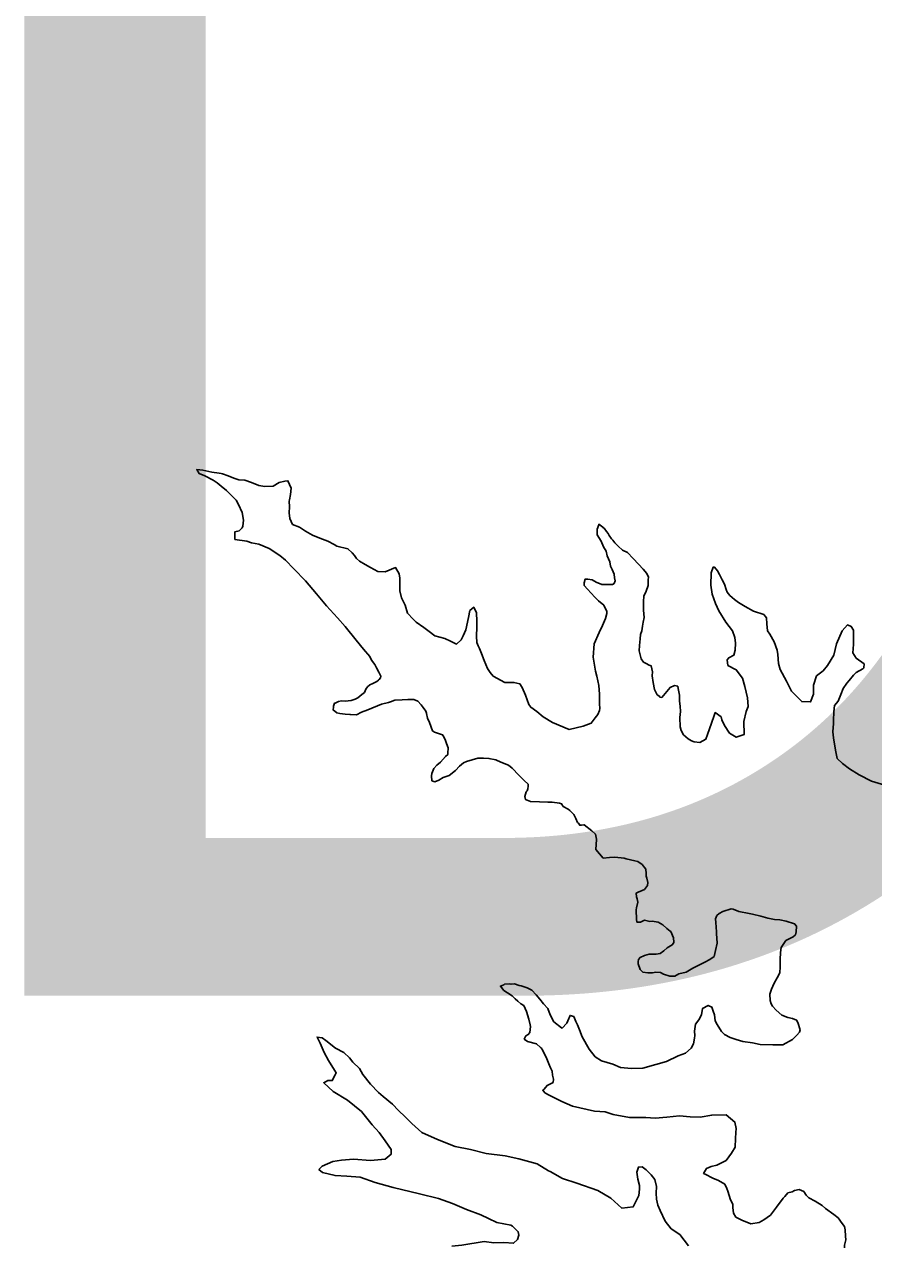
# Model space of a CAD drawing. Extents: x 31699 to 244310, y -8841 to 11474.
# Drawn here: x 93419.1 to 93559.4, y -4360.7 to -4159 of the extents above; entities that cross this region are included whole.
import ezdxf

# ---------------------------------------------------------------- set-up
doc = ezdxf.new("R2010")
doc.units = 0
doc.layers.add('Level 48', color=7, linetype='Continuous')
doc.layers.add('R_Draft', color=7, linetype='Continuous')

msp = doc.modelspace()

# ---------------------------------------------------------------- linework, layer by layer
at = {"layer": 'R_Draft'}
for points in [[(93452.77, -4233.6), (93451.83, -4233.28), (93451.63, -4233.22), (93451.3, -4233.15), (93450.09, -4232.97), (93448.62, -4232.66), (93447.61, -4232.54), (93448.02, -4233.2), (93448.96, -4233.59), (93450.31, -4234.3), (93450.98, -4234.76), (93451.66, -4235.29), (93452.54, -4236.01), (93453.21, -4236.74), (93453.42, -4236.87), (93454.09, -4237.59), (93454.5, -4238.32), (93455.12, -4239.65), (93455.34, -4240.92), (93455.22, -4241.92), (93455.09, -4242.19), (93454.63, -4242.66), (93453.9, -4242.81), (93453.91, -4244.08), (93455.85, -4244.39), (93456.66, -4244.64), (93457.86, -4244.89), (93459.54, -4245.6), (93461.3, -4246.72), (93462.24, -4247.51), (93463.66, -4248.96), (93465.56, -4250.94), (93467.39, -4253.05), (93469.02, -4255.03), (93470.85, -4257.01), (93472.14, -4258.46), (93473.91, -4260.71), (93475.13, -4262.23), (93476.21, -4263.42), (93476.49, -4264.02), (93477.03, -4264.74), (93477.31, -4265.28), (93477.65, -4266.01), (93477.99, -4266.67), (93477.93, -4266.94), (93477.73, -4267.21), (93477.6, -4267.34), (93477.34, -4267.55), (93476.67, -4267.89), (93476.21, -4268.1), (93475.81, -4268.44), (93475.55, -4268.84), (93475.29, -4269.38), (93474.89, -4269.72), (93474.23, -4270.26), (93473.77, -4270.47), (93473.1, -4270.68), (93472.1, -4270.82), (93471.5, -4270.77), (93471.03, -4270.84), (93470.37, -4271.18), (93470.37, -4271.12), (93470.18, -4271.65), (93470.18, -4271.79), (93470.12, -4272.25), (93470.72, -4272.71), (93471.26, -4272.84), (93472.13, -4272.96), (93472.87, -4273.02), (93473, -4273.02), (93474, -4273.07), (93474.8, -4272.59), (93475.86, -4272.24), (93476.53, -4271.97), (93477.46, -4271.55), (93478.12, -4271.28), (93479.25, -4271), (93479.58, -4270.92), (93480.32, -4270.65), (93481.52, -4270.56), (93482.45, -4270.55), (93483.45, -4270.54), (93484.13, -4270.8), (93484.67, -4271.39), (93485.01, -4271.85), (93485.42, -4272.45), (93485.55, -4272.78), (93485.56, -4272.85), (93485.7, -4273.58), (93486.04, -4274.31), (93486.53, -4275.71), (93486.87, -4275.9), (93488.21, -4276.35), (93488.41, -4276.68), (93488.69, -4277.28), (93488.83, -4277.81), (93489.1, -4278.48), (93489.11, -4278.68), (93489.05, -4279.21), (93489.05, -4279.62), (93488.66, -4279.95)], [(93514.85, -4254.94), (93515.33, -4256.01), (93515.33, -4256.34), (93515.14, -4257.15), (93514.62, -4258.29), (93514.04, -4259.43), (93513.26, -4261.31), (93513.09, -4263.52), (93513.45, -4265.85), (93513.66, -4266.65), (93514.02, -4268.19), (93514.11, -4269.65), (93514.13, -4271.26), (93514.2, -4271.99), (93514.14, -4272.33), (93513.82, -4273), (93513.42, -4273.54), (93512.77, -4274.42), (93511.44, -4274.9), (93509.1, -4275.47), (93506.35, -4274.3), (93504.8, -4273.39), (93503.79, -4272.53), (93502.78, -4271.81), (93502.44, -4271.35), (93501.88, -4269.82), (93501.33, -4268.56), (93500.99, -4267.96), (93499.98, -4267.71), (93498.51, -4267.73), (93496.56, -4266.68), (93496.09, -4266.09), (93495.61, -4265.43), (93495.06, -4264.1), (93494.64, -4262.9), (93494.3, -4262.11), (93494.09, -4261.64), (93493.88, -4261.11), (93493.8, -4260.04), (93493.8, -4259.84), (93493.85, -4258.77), (93493.84, -4257.84), (93493.84, -4257.57), (93493.82, -4256.23), (93493.34, -4255.3), (93492.68, -4255.85), (93492.49, -4256.98), (93492.05, -4259), (93491.6, -4260), (93491.27, -4260.68), (93490.48, -4261.36), (93489.54, -4260.9), (93488.6, -4260.45), (93486.92, -4260), (93485.98, -4259.28), (93485.1, -4258.62), (93483.82, -4257.77), (93483.35, -4257.24), (93482.4, -4256.25), (93482.05, -4254.92), (93481.43, -4253.73), (93481.15, -4252.59), (93481.14, -4251.79), (93481.12, -4250.46), (93481.04, -4249.79), (93480.43, -4248.73), (93478.7, -4249.42), (93477.5, -4249.37), (93476.29, -4248.72), (93475.41, -4248.2), (93474.47, -4247.67), (93473.99, -4247.21), (93473.65, -4246.75), (93473.25, -4246.29), (93472.57, -4245.63), (93470.76, -4245.19), (93470.29, -4244.92), (93469.28, -4244.4), (93467.94, -4243.89), (93466.73, -4243.37), (93465.58, -4242.72), (93464.57, -4242.06), (93463.43, -4241.61), (93462.95, -4240.61), (93462.87, -4239.68), (93462.93, -4238.68), (93462.85, -4237.74), (93462.91, -4237.54), (93463.1, -4236.67), (93463.22, -4235.6), (93462.67, -4234.4), (93462.14, -4234.48), (93461.2, -4234.69), (93460.21, -4235.31), (93458.87, -4235.32), (93457.87, -4235.2), (93456.66, -4234.69), (93455.52, -4234.3), (93454.58, -4234.25), (93453.71, -4233.99), (93452.77, -4233.6)], [(93535.57, -4276.11), (93534.75, -4274.79), (93534.34, -4273.86), (93534.2, -4273.39), (93533.25, -4272.67), (93532.99, -4273.34), (93532.28, -4275.35), (93531.96, -4276.29), (93531.71, -4277.1), (93531.17, -4277.37), (93530.71, -4277.65), (93529.77, -4277.53), (93529.3, -4277.33), (93528.77, -4277.01), (93528.02, -4276.35), (93527.61, -4275.62), (93527.47, -4275.02), (93527.38, -4273.48), (93527.5, -4272.48), (93527.42, -4271.61), (93527.35, -4270.81), (93527.34, -4270.14), (93527.33, -4269.81), (93527.12, -4268.68), (93527.05, -4268.34), (93526.51, -4268.22), (93525.78, -4268.56), (93524.4, -4270.18), (93524.06, -4270.12), (93524.06, -4270.05), (93523.66, -4269.73), (93523.18, -4268.86), (93522.96, -4267.73), (93522.82, -4266.6), (93522.87, -4265.93), (93522.66, -4264.99), (93522.33, -4264.87), (93521.85, -4264.6), (93521.38, -4264.34), (93520.98, -4263.81), (93520.76, -4262.95), (93520.69, -4262.48), (93520.75, -4261.61), (93520.86, -4260.48), (93520.92, -4259.81), (93521.12, -4259.2), (93521.24, -4258.4), (93521.36, -4257.73), (93521.49, -4256.99), (93521.4, -4255.79), (93521.39, -4254.79), (93521.38, -4254.32), (93521.44, -4253.45), (93521.83, -4252.64), (93522.15, -4251.71), (93522.14, -4250.77), (93522.2, -4250.3), (93521.92, -4249.7), (93521.31, -4248.98), (93520.57, -4248.19), (93519.69, -4247.26), (93518.74, -4246.27), (93517.93, -4245.88), (93517.19, -4245.22), (93516.65, -4244.63), (93516.31, -4244.23), (93516.1, -4243.97), (93515.7, -4243.44), (93515.56, -4243.11), (93515.29, -4242.78), (93514.88, -4242.25), (93514.68, -4242.12), (93514.68, -4242.05), (93514, -4241.59), (93514, -4241.66), (93513.75, -4242.4), (93513.76, -4243.33), (93514.37, -4244.39), (93514.79, -4245.32), (93515.2, -4246.05), (93515.41, -4246.79), (93515.82, -4247.78), (93515.96, -4248.51), (93516.24, -4249.05), (93516.52, -4249.84), (93516.59, -4250.44), (93516.73, -4250.91), (93516.54, -4251.38), (93516.27, -4251.52), (93515.47, -4251.53), (93514.53, -4251.54), (93513.59, -4251.15), (93512.92, -4250.76), (93512.18, -4250.64), (93511.78, -4250.64), (93511.59, -4251.25), (93511.6, -4251.71), (93512.14, -4252.31), (93513.36, -4253.63), (93513.97, -4254.22), (93514.85, -4254.94)], [(93561.27, -4284.65), (93559.05, -4284.01), (93557.03, -4282.97), (93555.42, -4281.99), (93554.27, -4281.07), (93553.39, -4280.28), (93553.11, -4278.88), (93552.75, -4276.88), (93552.67, -4275.88), (93552.78, -4274.48), (93552.77, -4274.01), (93552.82, -4272.54), (93552.94, -4271.53), (93553.53, -4270.79), (93553.99, -4269.72), (93554.37, -4268.71), (93554.96, -4267.83), (93555.36, -4267.36), (93556.08, -4266.48), (93556.54, -4266.07), (93557.61, -4265.46), (93557.8, -4265.32), (93557.86, -4264.65), (93556.51, -4263.67), (93555.97, -4262.81), (93556.02, -4262.14), (93556.08, -4261.4), (93556.07, -4260.33), (93556.05, -4259.06), (93555.71, -4258.47), (93555.1, -4258.21), (93554.18, -4259.16), (93553.28, -4261.31), (93552.83, -4263.18), (93551.79, -4264.93), (93551.06, -4265.81), (93549.94, -4266.63), (93549.49, -4268.17), (93549.44, -4269.64), (93548.99, -4270.92), (93547.52, -4270.87), (93545.83, -4269.16), (93545.01, -4267.5), (93543.98, -4265.57), (93543.7, -4264.58), (93543.55, -4263.11), (93543.47, -4262.37), (93542.98, -4260.98), (93542.23, -4259.72), (93541.89, -4259.19), (93541.74, -4258.05), (93541.73, -4257.05), (93541.25, -4256.46), (93539.58, -4255.95), (93538.16, -4255.16), (93537.09, -4254.51), (93536.41, -4253.98), (93535.67, -4253.33), (93535.19, -4252.8), (93535.05, -4252.33), (93534.77, -4251.47), (93534.36, -4250.74), (93533.95, -4249.87), (93533.61, -4249.28), (93533.13, -4248.68), (93532.87, -4248.69), (93532.55, -4249.63), (93532.51, -4251.63), (93532.72, -4253.1), (93533.28, -4254.69), (93533.83, -4255.89), (93534.99, -4257.74), (93536.08, -4259.2), (93536.49, -4260.26), (93536.57, -4261.2), (93536.52, -4262.4), (93536.33, -4263.21), (93535.47, -4263.62), (93535.21, -4263.96), (93535.29, -4264.89), (93536.7, -4265.61), (93537.72, -4267), (93538.14, -4268.39), (93538.56, -4270.26), (93538.65, -4271.66), (93538.33, -4272.53), (93537.95, -4274.14), (93538.04, -4276.28), (93536.71, -4276.76), (93535.57, -4276.11)], [(93488.66, -4279.95), (93487.87, -4280.9), (93487.27, -4281.38), (93486.74, -4281.92), (93486.42, -4282.72), (93486.36, -4283.13), (93486.44, -4283.93), (93486.91, -4284.12), (93487.57, -4283.84), (93488.3, -4283.43), (93489.3, -4283.09), (93490.36, -4282.27), (93491.01, -4281.53), (93491.68, -4280.98), (93492.14, -4280.78), (93494, -4280.22), (93494.54, -4280.21), (93494.94, -4280.2), (93495.87, -4280.26), (93497.01, -4280.51), (93497.82, -4280.9), (93499.1, -4281.35), (93499.7, -4281.88), (93500.79, -4283), (93501.67, -4283.92), (93502.34, -4284.51), (93502.35, -4284.85), (93502.29, -4285.25), (93502.16, -4285.58), (93502.03, -4285.79), (93501.77, -4286.53), (93501.91, -4287.06), (93502.72, -4287.38), (93504.19, -4287.43), (93505.59, -4287.48), (93506.32, -4287.47), (93507.53, -4287.65), (93507.86, -4287.78), (93508.14, -4288.18), (93508.94, -4288.63), (93509.21, -4288.83), (93509.89, -4289.49), (93510.23, -4290.15), (93510.51, -4290.82), (93510.65, -4290.95), (93510.85, -4291.28), (93511.12, -4291.28), (93511.58, -4291.2), (93512.87, -4292.19), (93513.48, -4292.78), (93513.62, -4293.58), (93513.62, -4293.65), (93513.56, -4294.45), (93513.51, -4295.32), (93514.73, -4296.71), (93515.8, -4296.63), (93516.66, -4296.55), (93518.2, -4296.73), (93518.54, -4296.86), (93519.95, -4297.17), (93520.48, -4297.3), (93521.16, -4297.76), (93521.77, -4298.55), (93521.84, -4299.28), (93521.85, -4299.68), (93521.92, -4300.02), (93522.13, -4300.75), (93522.07, -4301.22), (93521.55, -4301.89), (93520.81, -4302.24), (93520.62, -4302.31), (93520.15, -4302.51), (93520.23, -4303.11), (93520.36, -4303.45), (93520.44, -4303.98), (93520.25, -4304.92), (93520.19, -4305.25), (93520.21, -4306.86), (93520.28, -4307.26), (93520.41, -4307.32), (93520.88, -4307.31), (93521.55, -4306.97), (93522.42, -4307.16), (93522.82, -4307.15), (93523.82, -4307.27), (93524.56, -4307.73), (93525.24, -4308.32), (93525.78, -4308.78), (93525.91, -4308.85), (93526.33, -4309.91), (93526.4, -4310.58), (93526.34, -4310.78), (93526.14, -4311.05), (93525.28, -4311.53), (93524.75, -4312.01), (93524.16, -4312.48), (93523.49, -4312.56), (93522.35, -4312.57), (93521.56, -4312.78), (93520.82, -4313.13), (93520.56, -4313.47)], [(93520.56, -4313.47), (93520.5, -4313.8), (93520.51, -4314.2), (93520.85, -4315.13), (93521.26, -4315.53), (93522.13, -4315.65), (93522.86, -4315.64), (93523.4, -4315.57), (93524.2, -4315.62), (93524.67, -4315.88), (93525.74, -4316.2), (93526.54, -4316.19), (93527.21, -4315.85), (93528.41, -4315.56), (93529.53, -4314.88), (93531.52, -4313.92), (93532.32, -4313.44), (93533.05, -4312.96), (93533.3, -4311.96), (93533.55, -4310.75), (93533.46, -4309.15), (93533.46, -4308.88), (93533.31, -4307.35), (93533.3, -4306.74), (93533.49, -4306.21), (93533.89, -4305.87), (93534.49, -4305.53), (93535.88, -4305.11), (93536.22, -4305.17), (93537.16, -4305.56), (93538.83, -4305.87), (93539.37, -4305.99), (93540.78, -4306.31), (93541.92, -4306.63), (93543.05, -4306.88), (93543.92, -4306.93), (93544.93, -4307.12), (93546.34, -4307.57), (93546.68, -4307.97), (93546.62, -4308.9), (93546.49, -4309.37), (93546.1, -4309.71), (93544.9, -4310.33), (93544.12, -4311.48), (93543.99, -4312.28), (93543.94, -4313.48), (93543.96, -4314.69), (93543.91, -4315.69), (93543.45, -4316.5), (93542.99, -4317.37), (93542.54, -4318.38), (93542.28, -4319.18), (93542.3, -4320.25), (93542.5, -4320.79), (93542.71, -4321.18), (93543.32, -4321.84), (93544.26, -4322.63), (93545.21, -4323.02), (93546.01, -4323.21), (93546.68, -4323.47), (93546.89, -4323.87), (93547.24, -4325.06), (93547.17, -4325.47), (93546.71, -4325.94), (93545.99, -4326.68), (93544.4, -4327.57), (93542.73, -4327.53), (93540.65, -4327.49), (93539.38, -4327.24), (93537.78, -4327), (93536.7, -4326.68), (93535.7, -4326.36), (93534.75, -4325.83), (93534.28, -4325.37), (93533.53, -4324.18), (93533.25, -4323.58), (93533.11, -4322.58), (93532.9, -4321.98), (93532.69, -4321.32), (93532.09, -4321.06), (93531.16, -4321.54), (93530.97, -4322.61), (93530.51, -4323.42), (93529.99, -4324.16), (93529.8, -4325.3), (93529.88, -4326.03), (93529.82, -4326.44), (93529.63, -4327.37), (93529.24, -4328.11), (93528.32, -4328.93), (93527.12, -4329.35), (93525.19, -4330.31), (93523.4, -4330.8), (93521.27, -4331.43), (93519.4, -4331.45), (93517.59, -4331.28), (93516.31, -4330.76), (93514.44, -4330.19), (93513.43, -4329.53), (93512.41, -4328.28), (93511.24, -4326.22)], [(93511.24, -4326.22), (93510.83, -4325.09), (93510.48, -4324.23), (93510.21, -4323.7), (93509.86, -4322.9), (93509.26, -4322.71), (93508.87, -4323.58), (93508.74, -4323.98), (93507.95, -4324.79), (93507.82, -4324.73), (93506.6, -4323.74), (93505.99, -4322.62), (93505.57, -4321.55), (93504.89, -4320.76), (93504.28, -4320.03), (93503.67, -4319.31), (93502.93, -4318.52), (93502.19, -4318.12), (93501.18, -4317.8), (93500.84, -4317.74), (93500.11, -4317.48), (93499.51, -4317.56), (93499.31, -4317.5), (93498.44, -4317.51), (93498.31, -4317.64), (93497.77, -4317.85), (93498.32, -4318.58), (93498.92, -4318.97), (93499.67, -4319.49), (93500.21, -4319.96), (93500.61, -4320.35), (93501.15, -4320.81), (93501.62, -4321.07), (93502.04, -4322.07), (93502.46, -4323.33), (93502.67, -4324.26), (93502.74, -4324.53), (93502.68, -4325), (93502.62, -4325.54), (93502.36, -4325.87), (93501.96, -4326.08), (93501.7, -4326.62), (93502.24, -4327.01), (93503.71, -4327.39), (93504.39, -4327.98), (93504.52, -4328.12), (93504.66, -4328.31), (93505.34, -4329.57), (93505.76, -4330.7), (93506.04, -4331.37), (93506.31, -4331.9), (93506.38, -4332.57), (93506.53, -4333.23), (93506.47, -4333.77), (93506.27, -4333.9), (93505.94, -4334.04), (93505.47, -4334.25), (93505.01, -4334.86), (93504.75, -4335.06), (93505.09, -4335.46), (93505.83, -4335.85), (93507.91, -4336.89), (93509.66, -4337.67), (93513.28, -4338.49), (93515.08, -4338.6), (93516.36, -4339.05), (93519.1, -4339.54), (93521.78, -4339.57), (93523.31, -4339.69), (93525.25, -4339.53), (93527.32, -4339.3), (93529.12, -4339.47), (93530.73, -4339.52), (93532.66, -4339.16), (93535.06, -4339.13), (93536.48, -4340.31), (93536.7, -4341.38), (93536.64, -4342.05), (93536.58, -4343.05), (93536.54, -4344.45), (93535.95, -4345.46), (93535.03, -4346.68), (93533.5, -4347.43), (93532.57, -4347.65), (93531.77, -4347.99), (93531.32, -4348.8), (93531.59, -4348.93), (93532.86, -4349.58), (93533.8, -4349.97), (93534.81, -4350.56), (93535.16, -4351.29), (93535.3, -4351.75), (93535.78, -4353.15), (93536.13, -4353.88), (93536.13, -4354.41), (93536.28, -4355.35), (93536.62, -4356.01), (93537.63, -4356.53), (93539.11, -4357.11), (93540.51, -4356.89), (93541.24, -4356.48)], [(93528.8, -4360.73), (93527.37, -4358.88), (93525.96, -4357.96), (93524.94, -4356.7), (93524.12, -4354.91), (93523.77, -4354.05), (93523.56, -4353.05), (93523.48, -4352.05), (93523.53, -4350.98), (93523.25, -4349.78), (93522.64, -4349.05), (93521.82, -4348.19), (93521.15, -4347.73), (93520.55, -4347.74), (93520.29, -4348.61), (93520.44, -4349.75), (93520.72, -4350.81), (93520.73, -4351.42), (93520.61, -4352.42), (93519.7, -4354.3), (93517.83, -4354.53), (93516.01, -4352.88), (93513.85, -4351.64), (93510.36, -4350.42), (93508.01, -4349.65), (93505.99, -4348.47), (93505.72, -4348.34), (93503.84, -4347.23), (93500.82, -4346.41), (93498.54, -4345.9), (93495.4, -4345.48), (93492.79, -4344.84), (93490.31, -4344.34), (93487.35, -4343.18), (93484.8, -4342.01), (93483.11, -4340.57), (93482.03, -4339.44), (93480.94, -4338.39), (93479.93, -4337.34), (93478.37, -4336.09), (93477.63, -4335.43), (93476.28, -4334.04), (93475.05, -4332.46), (93474.51, -4331.46), (93473.36, -4330.41), (93472.81, -4329.68), (93471.87, -4328.83), (93470.52, -4328.11), (93468.9, -4326.86), (93468.29, -4326.4), (93467.49, -4326.28), (93467.97, -4327.27), (93468.66, -4328.8)], [(93468.66, -4328.8), (93469.34, -4330.13), (93470.37, -4331.72), (93470.64, -4332.18), (93470.44, -4332.52), (93469.99, -4333.46), (93469.25, -4333.47), (93468.59, -4333.81), (93470.15, -4335.26), (93472.5, -4336.7), (93474.8, -4338.54), (93476.57, -4340.79), (93477.72, -4342.04), (93478.74, -4343.43), (93479.69, -4344.82), (93479.7, -4345.62), (93478.71, -4346.44), (93476.31, -4346.67), (93473.5, -4346.44), (93471.5, -4346.6), (93470.1, -4346.82), (93468.3, -4347.58), (93467.78, -4348.12), (93468.39, -4348.65), (93470.46, -4349.16), (93472.4, -4349.26), (93474.61, -4349.43), (93477.09, -4350.27), (93480.04, -4351.1), (93484.4, -4352.17), (93487.55, -4352.93), (93489.83, -4353.77), (93492.18, -4354.74), (93494.53, -4355.65), (93495.81, -4356.23), (93497.15, -4356.88), (93499.5, -4357.32), (93499.77, -4357.51), (93500.71, -4358.43), (93500.79, -4358.97), (93500.6, -4359.71), (93499.94, -4360.32), (93498.33, -4360.2), (93496.66, -4360.23), (93495.06, -4360.05), (93491.39, -4360.63), (93489.72, -4360.79)], [(93541.24, -4356.48), (93542.36, -4355.67), (93543.35, -4354.38), (93544.46, -4352.9), (93544.73, -4352.63), (93545.25, -4352.02), (93545.92, -4351.81), (93546.32, -4351.6), (93547.12, -4351.46), (93547.86, -4351.78), (93548.26, -4352.38), (93548.67, -4352.84), (93549.75, -4353.36), (93550.89, -4354.08), (93551.43, -4354.61), (93552.85, -4355.59), (93553.52, -4356.12), (93554.2, -4357.04), (93554.61, -4357.57), (93554.69, -4358.1), (93554.77, -4359.17), (93554.78, -4359.77), (93554.59, -4360.64), (93554.59, -4361.11)]]:
    msp.add_lwpolyline(points, dxfattribs=at)

# ---------------------------------------------------------------- texts
at = {"layer": 'Level 48'}
msp.add_text('DISTRICT 3', height=240, dxfattribs=at).set_placement((93392.81, -4319.45))

doc.saveas('drawing.dxf')
